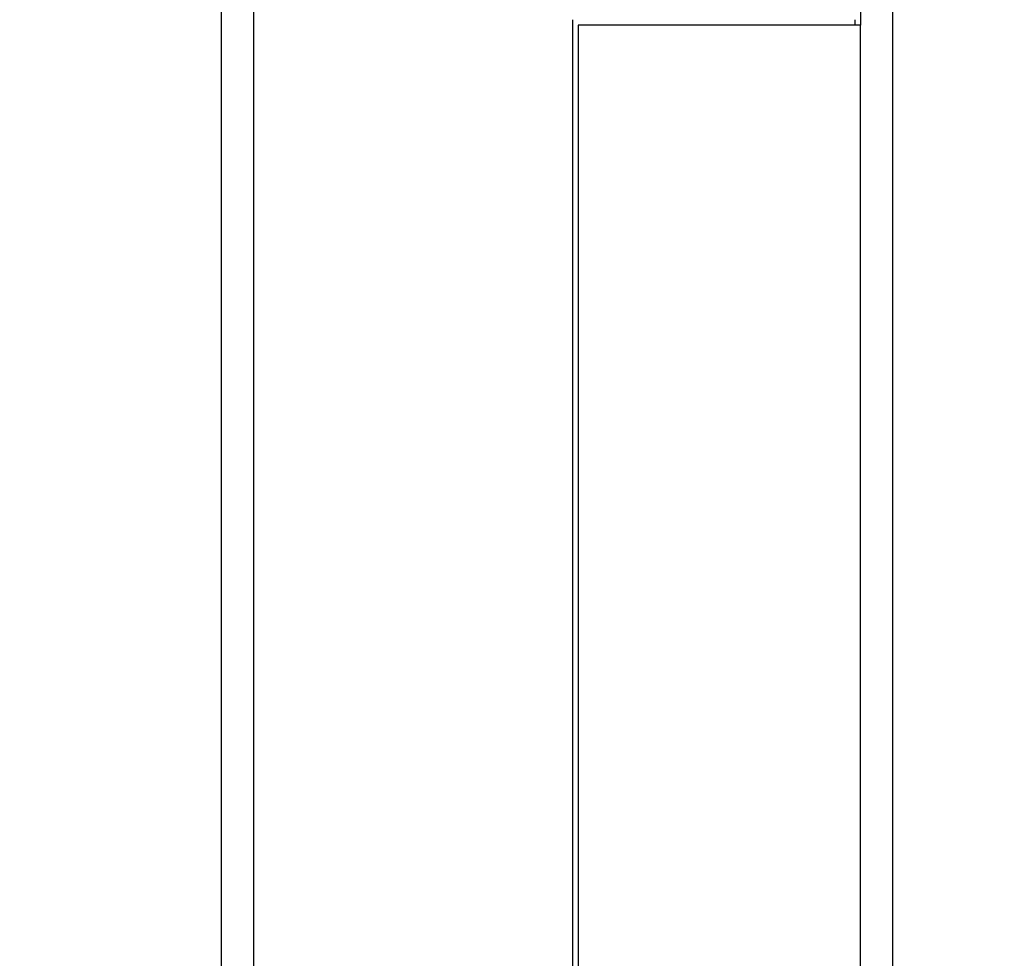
# Model space of a CAD drawing. Header units: inches. Extents: x 24 to 1128, y -69 to 748.
# Tile 590 of 656: x 512 to 535, y 616 to 638. Entities that reach past the tile are written whole.
import ezdxf

# ---------------------------------------------------------------- set-up
doc = ezdxf.new("R2010")
doc.units = ezdxf.units.IN
doc.header["$LTSCALE"] = 32
doc.header["$MEASUREMENT"] = 0
doc.layers.add('Visible (ANSI)', color=7, linetype='Continuous', lineweight=30)

msp = doc.modelspace()

# ---------------------------------------------------------------- linework, layer by layer
at = {"layer": 'Visible (ANSI)'}
for p, q in [((516.28063, 583.42081), (516.28063, 645.16625)), ((517.03063, 645.16625), (517.03063, 583.42081)), ((531.28063, 641.62683), (531.28063, 637.92684)), ((532.03063, 641.06805), (532.03063, 587.51901)), ((524.53063, 590.53522), (524.53063, 638.05184)), ((531.28063, 637.92684), (524.65563, 637.92684)), ((524.65563, 637.92684), (524.65563, 590.66022)), ((531.15563, 637.92684), (531.15563, 638.05184)), ((531.28063, 590.66022), (531.28063, 637.92684))]:
    msp.add_line(p, q, dxfattribs=at)
for radius in [33.75, 31.1875, 31]:
    msp.add_circle((516.65563, 614.29353), radius, dxfattribs=at)
msp.add_arc((516.65563, 614.29353), 30.875, 3.25, 60.133836, dxfattribs=at)

doc.saveas('drawing.dxf')
